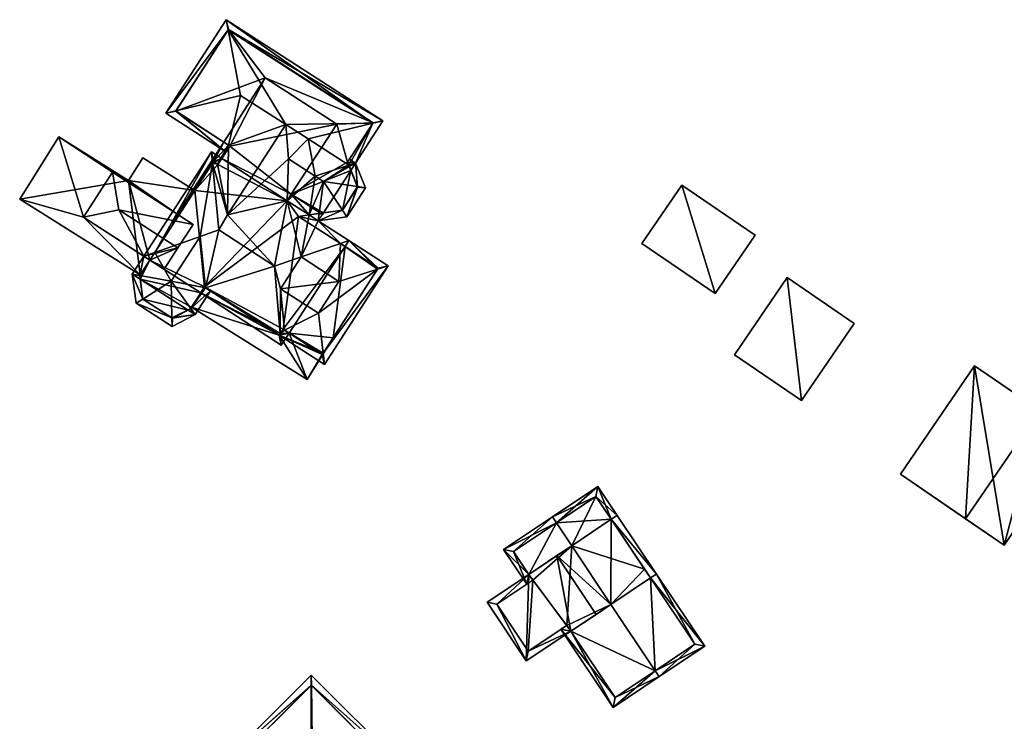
# Model space of a CAD drawing. Header units: inches. Extents: x 2685601 to 2690022, y 1235992 to 1239010.
# Tile 385 of 390: x 2689227 to 2689330, y 1238587 to 1238661. Entities that reach past the tile are written whole.
import ezdxf

# ---------------------------------------------------------------- set-up
doc = ezdxf.new("R2010")
doc.units = ezdxf.units.IN
doc.header["$MEASUREMENT"] = 0
doc.layers.add('Gebaeude Einzelhaus', color=10, linetype='Continuous')

msp = doc.modelspace()

# ---------------------------------------------------------------- meshes
at = {"layer": 'Gebaeude Einzelhaus'}
mesh = msp.add_polyface(dxfattribs=at)
corners = [(2689263.926, 1238650.231, 573.543), (2689252.569, 1238654.975, 573.543), (2689248.688, 1238660.083, 573.544), (2689243.13, 1238651.484, 573.544), (2689248.196, 1238648.21, 573.543), (2689243.13, 1238651.484, 582.828), (2689248.196, 1238648.21, 582.409), (2689248.68, 1238647.898, 582.828), (2689248.666, 1238660.049, 582.848), (2689243.149, 1238651.514, 582.848), (2689248.688, 1238660.083, 582.826), (2689263.926, 1238650.231, 582.825), (2689248.825, 1238647.803, 573.543), (2689260.095, 1238650.11, 573.543), (2689255.313, 1238642.714, 573.543), (2689247.982, 1238646.498, 582.409), (2689247.982, 1238646.498, 573.543), (2689248.825, 1238647.803, 582.828), (2689247.575, 1238645.869, 582.955), (2689248.825, 1238647.803, 582.955), (2689242.093, 1238651.261, 582.409), (2689248.417, 1238647.172, 582.409), (2689248.465, 1238661.12, 582.409), (2689264.964, 1238650.454, 582.409), (2689249.964, 1238653.143, 585.679), (2689254.729, 1238650.063, 585.679), (2689257.075, 1238648.546, 585.679), (2689255.017, 1238646.441, 584.067), (2689263.905, 1238650.198, 582.847), (2689247.119, 1238646.163, 582.56), (2689247.548, 1238645.886, 582.932)]
mesh.append_faces([[corners[k] for k in face] for face in [(5, 20, 9), (7, 21, 5), (5, 21, 20), (7, 17, 21), (22, 8, 20), (20, 8, 9), (23, 10, 22), (22, 10, 8), (9, 7, 24), (20, 21, 9), (9, 21, 7), (7, 21, 17), (25, 24, 7), (26, 25, 27), (8, 9, 24), (22, 20, 8), (8, 20, 9), (28, 8, 25), (25, 8, 24), (28, 22, 8), (29, 7, 30), (30, 7, 19), (29, 6, 7), (29, 7, 6), (29, 30, 7)]], dxfattribs={"color": 13})
mesh.append_faces([[corners[k] for k in face] for face in [(0, 1, 2), (2, 1, 3), (3, 1, 4), (5, 6, 7), (5, 3, 6), (6, 3, 4), (8, 3, 9), (9, 3, 5), (8, 2, 3), (8, 10, 2), (10, 11, 2), (1, 12, 4), (1, 13, 12), (12, 13, 14), (15, 12, 16), (15, 17, 12), (18, 19, 15), (15, 19, 17), (7, 17, 19), (7, 6, 17), (17, 6, 12), (12, 6, 4)]], dxfattribs={"color": 41})
mesh = msp.add_polyface(dxfattribs=at)
corners = [(2689262.301, 1238643.475, 582.713), (2689261.592, 1238645.238, 582.41), (2689262.282, 1238643.523, 582.73), (2689261.434, 1238645.63, 582.73), (2689261.375, 1238645.777, 582.686), (2689262.301, 1238643.475, 573.543), (2689261.592, 1238645.237, 573.543), (2689263.926, 1238650.231, 573.543), (2689260.095, 1238650.11, 573.543), (2689252.569, 1238654.975, 573.543), (2689261.249, 1238646.089, 573.543), (2689255.313, 1238642.714, 573.543), (2689248.688, 1238660.083, 573.544), (2689263.926, 1238650.231, 582.825), (2689261.249, 1238646.089, 582.595), (2689263.905, 1238650.198, 582.847), (2689261.249, 1238646.089, 582.847), (2689261.592, 1238645.237, 582.409), (2689262.09, 1238646.009, 582.409), (2689261.46, 1238646.416, 582.409), (2689263.143, 1238643.395, 582.409), (2689257.822, 1238644.628, 584.067), (2689258.706, 1238644.056, 584.067), (2689254.878, 1238642.04, 582.409), (2689255.017, 1238646.438, 584.066), (2689255.017, 1238646.441, 584.067), (2689264.964, 1238650.454, 582.409), (2689248.688, 1238660.083, 582.826), (2689257.075, 1238648.546, 585.679), (2689254.729, 1238650.063, 585.679), (2689248.465, 1238661.12, 582.409)]
mesh.append_faces([[corners[k] for k in face] for face in [(18, 14, 19), (18, 4, 14), (18, 3, 4), (20, 2, 18), (18, 2, 3), (18, 3, 1), (4, 18, 14), (14, 18, 19), (4, 3, 18), (21, 22, 4), (4, 22, 3), (2, 3, 22), (20, 18, 2), (2, 18, 3), (23, 21, 24), (24, 21, 25), (15, 13, 26), (26, 13, 27), (4, 18, 17), (18, 15, 26), (4, 16, 18), (18, 16, 15), (28, 25, 21), (4, 28, 21), (4, 15, 28), (4, 18, 15), (15, 18, 26), (15, 29, 28), (15, 26, 30)]], dxfattribs={"color": 13})
mesh.append_faces([[corners[k] for k in face] for face in [(0, 1, 2), (2, 1, 3), (3, 1, 4), (0, 5, 1), (1, 5, 6), (7, 8, 9), (7, 10, 8), (8, 10, 11), (11, 10, 6), (12, 13, 7), (14, 15, 16), (14, 13, 15), (14, 7, 13), (14, 10, 7), (17, 14, 4), (4, 14, 16), (17, 10, 14), (17, 6, 10)]], dxfattribs={"color": 41})
mesh = msp.add_polyface(dxfattribs=at)
corners = [(2689248.825, 1238647.803, 573.543), (2689255.313, 1238642.714, 573.543), (2689247.982, 1238646.498, 573.543), (2689254.878, 1238642.04, 573.543), (2689247.575, 1238645.869, 582.955), (2689247.575, 1238645.869, 582.932), (2689247.548, 1238645.886, 582.932), (2689247.982, 1238646.498, 582.409), (2689245.143, 1238643.107, 573.543), (2689247.575, 1238645.869, 573.543), (2689247.119, 1238646.163, 573.543), (2689247.119, 1238646.163, 582.56), (2689247.008, 1238645.991, 583.075), (2689247.119, 1238646.163, 582.932), (2689243.46, 1238640.503, 579.849), (2689240.929, 1238636.589, 583.075), (2689245.143, 1238643.107, 579.849), (2689242.723, 1238639.744, 582.409), (2689242.971, 1238639.746, 582.56), (2689248.825, 1238647.803, 582.955), (2689248.196, 1238648.21, 582.409), (2689242.897, 1238639.632, 582.409), (2689248.68, 1238647.898, 582.828), (2689248.574, 1238640.542, 585.679), (2689254.729, 1238650.063, 585.679), (2689255.017, 1238646.441, 584.067), (2689254.878, 1238642.04, 582.409), (2689255.017, 1238646.438, 584.066), (2689239.774, 1238636.183, 582.409), (2689246.896, 1238647.2, 582.409), (2689245.693, 1238638.262, 585.824), (2689247.659, 1238638.953, 586.959)]
mesh.append_faces([[corners[k] for k in face] for face in [(17, 11, 18), (6, 19, 4), (17, 20, 11), (17, 18, 21), (11, 17, 18), (11, 20, 17), (22, 23, 24), (22, 6, 23), (23, 25, 24), (26, 27, 23), (23, 27, 25), (17, 21, 18), (28, 29, 15), (15, 29, 12), (13, 7, 6), (6, 7, 5), (13, 29, 7), (13, 12, 29), (12, 30, 31), (12, 15, 30), (12, 29, 15), (15, 29, 28), (6, 12, 23), (23, 12, 31), (5, 7, 6), (6, 7, 12), (12, 7, 29)]], dxfattribs={"color": 13})
mesh.append_faces([[corners[k] for k in face] for face in [(0, 1, 2), (2, 1, 3), (4, 5, 6), (4, 7, 5), (8, 9, 3), (3, 9, 2), (8, 10, 9), (11, 12, 13), (12, 14, 15), (11, 16, 12), (12, 16, 14), (11, 10, 16), (16, 10, 8), (6, 11, 13), (11, 9, 10), (6, 5, 11), (11, 5, 9), (7, 9, 5), (7, 2, 9)]], dxfattribs={"color": 41})
mesh = msp.add_polyface(dxfattribs=at)
corners = [(2689236.451, 1238645.035, 579.849), (2689238.159, 1238644.173, 579.849), (2689230.818, 1238648.775, 579.849), (2689243.46, 1238640.503, 579.849), (2689245.143, 1238643.107, 579.849), (2689239.65, 1238646.551, 579.849), (2689233.394, 1238640.306, 579.849), (2689226.686, 1238642.185, 579.849), (2689239.395, 1238634.216, 579.849), (2689240.404, 1238635.776, 579.849), (2689245.763, 1238632.311, 579.849), (2689254.041, 1238627.858, 579.849), (2689246.17, 1238632.94, 579.849), (2689244.802, 1238630.825, 579.849), (2689256.971, 1238623.195, 579.849), (2689255.079, 1238628.081, 579.849), (2689254.449, 1238628.488, 579.849), (2689258.581, 1238625.816, 579.849), (2689259.71, 1238627.563, 579.849), (2689239.774, 1238636.183, 582.409), (2689243.359, 1238637.058, 584.067), (2689237.119, 1238641.091, 584.067), (2689240.404, 1238635.776, 582.409), (2689241.903, 1238634.806, 582.409), (2689233.394, 1238640.306, 582.409), (2689244.959, 1238639.534, 582.409), (2689236.451, 1238645.035, 582.409), (2689244.959, 1238639.534, 579.849), (2689241.903, 1238634.806, 579.849), (2689226.686, 1238642.185, 573.544), (2689239.395, 1238634.216, 573.543), (2689244.802, 1238630.825, 573.543), (2689256.971, 1238623.195, 573.543), (2689259.71, 1238627.563, 573.543), (2689239.65, 1238646.551, 573.543), (2689245.143, 1238643.107, 573.543), (2689238.159, 1238644.173, 573.543), (2689230.818, 1238648.775, 573.544), (2689255.079, 1238628.081, 573.543), (2689254.041, 1238627.858, 573.543), (2689254.449, 1238628.488, 573.543), (2689245.763, 1238632.311, 573.543), (2689246.17, 1238632.94, 573.543), (2689258.581, 1238625.816, 573.543), (2689240.404, 1238635.776, 573.543)]
mesh.append_faces([[corners[k] for k in face] for face in [(26, 24, 21), (20, 25, 21), (21, 25, 26), (19, 21, 24), (23, 20, 22), (22, 20, 19), (19, 20, 21), (15, 14, 17), (17, 14, 18), (16, 11, 15), (15, 11, 14), (14, 11, 13), (13, 11, 10), (10, 11, 12), (6, 8, 9), (6, 7, 8), (0, 2, 6), (6, 2, 7), (5, 1, 4), (4, 1, 3), (3, 1, 0), (0, 1, 2)]], dxfattribs={"color": 13})
mesh.append_faces([[corners[k] for k in face] for face in [(36, 29, 37), (36, 30, 29), (36, 44, 30), (36, 35, 44), (36, 34, 35), (32, 43, 33), (32, 38, 43), (42, 39, 41), (41, 39, 31), (31, 39, 32), (32, 39, 38), (38, 39, 40), (7, 2, 29), (29, 2, 37), (2, 1, 37), (37, 1, 36), (1, 5, 36), (36, 5, 34), (34, 4, 35), (34, 5, 4), (32, 33, 14), (14, 33, 18), (32, 14, 31), (31, 14, 13), (7, 30, 8), (7, 29, 30), (22, 19, 9), (9, 19, 6), (6, 19, 24), (0, 6, 26), (26, 6, 24), (3, 25, 27), (3, 26, 25), (3, 0, 26), (28, 20, 23), (28, 27, 20), (20, 27, 25)]], dxfattribs={"color": 41})
mesh = msp.add_polyface(dxfattribs=at)
corners = [(2689258.693, 1238640.753, 573.543), (2689261.592, 1238645.237, 573.543), (2689260.725, 1238641.036, 573.543), (2689262.301, 1238643.475, 573.543), (2689254.878, 1238642.04, 573.543), (2689255.313, 1238642.714, 573.543), (2689257.191, 1238640.544, 573.543), (2689258.408, 1238640.713, 573.543), (2689262.301, 1238643.475, 582.713), (2689260.725, 1238641.036, 582.713), (2689258.258, 1238640.693, 582.718), (2689258.693, 1238640.753, 582.409), (2689260.71, 1238641.034, 582.717), (2689258.564, 1238640.735, 582.467), (2689258.408, 1238640.713, 582.409), (2689257.191, 1238640.544, 582.409), (2689256.055, 1238640.386, 573.543), (2689257.192, 1238640.544, 573.543), (2689257.192, 1238640.544, 582.409), (2689256.055, 1238640.386, 582.932), (2689261.169, 1238640.341, 582.409), (2689263.143, 1238643.395, 582.409), (2689262.282, 1238643.523, 582.73), (2689258.155, 1238639.921, 582.409), (2689258.591, 1238640.595, 582.409), (2689258.706, 1238644.056, 584.067), (2689257.822, 1238644.628, 584.067), (2689254.878, 1238642.04, 582.409), (2689256.354, 1238636.107, 585.329)]
mesh.append_faces([[corners[k] for k in face] for face in [(20, 8, 21), (21, 8, 22), (12, 9, 20), (20, 9, 8), (10, 23, 15), (23, 12, 20), (23, 10, 12), (11, 10, 24), (24, 10, 23), (12, 22, 25), (12, 20, 22), (22, 20, 21), (10, 15, 23), (15, 26, 27), (10, 25, 15), (15, 25, 26), (23, 12, 10), (10, 12, 25), (23, 20, 12), (24, 13, 11), (14, 13, 24), (23, 19, 18), (27, 28, 18)]], dxfattribs={"color": 13})
mesh.append_faces([[corners[k] for k in face] for face in [(0, 1, 2), (2, 1, 3), (4, 5, 6), (6, 5, 7), (8, 9, 3), (3, 9, 2), (10, 11, 12), (12, 11, 9), (9, 11, 2), (2, 11, 0), (10, 13, 11), (10, 14, 13), (14, 6, 7), (10, 15, 14), (14, 15, 6), (5, 0, 7), (5, 1, 0), (14, 11, 13), (14, 0, 11), (14, 7, 0), (16, 4, 17), (16, 18, 19), (16, 17, 18)]], dxfattribs={"color": 41})
mesh = msp.add_polyface(dxfattribs=at)
corners = [(2689299.972, 1238632.251, 587.82), (2689296.482, 1238643.688, 587.82), (2689292.265, 1238637.52, 587.82), (2689304.189, 1238638.419, 587.82), (2689292.265, 1238637.52, 577.079), (2689296.482, 1238643.688, 577.079), (2689299.972, 1238632.251, 577.079), (2689304.189, 1238638.419, 577.079)]
mesh.append_faces([[corners[k] for k in face] for face in [(3, 1, 0), (0, 1, 2)]], dxfattribs={"color": 13})
mesh.append_faces([[corners[k] for k in face] for face in [(6, 5, 7), (6, 4, 5), (1, 3, 5), (5, 3, 7), (3, 0, 7), (7, 0, 6), (0, 2, 6), (6, 2, 4), (2, 1, 4), (4, 1, 5)]], dxfattribs={"color": 41})
mesh = msp.add_polyface(dxfattribs=at)
corners = [(2689239.357, 1238634.157, 573.543), (2689239.336, 1238634.124, 573.543), (2689239.342, 1238634.16, 573.543), (2689239.336, 1238634.124, 583.053), (2689239.381, 1238633.769, 582.409), (2689239.648, 1238631.673, 583.053), (2689239.648, 1238631.673, 573.543), (2689239.381, 1238633.769, 573.543), (2689239.336, 1238634.124, 582.99), (2689239.342, 1238634.16, 583.062), (2689239.358, 1238634.157, 583.075), (2689239.395, 1238634.216, 573.543), (2689240.404, 1238635.776, 573.543), (2689245.763, 1238632.311, 573.543), (2689245.763, 1238632.311, 582.409), (2689246.17, 1238632.94, 582.924), (2689246.17, 1238632.94, 583.041), (2689239.395, 1238634.216, 579.849), (2689240.404, 1238635.776, 582.409), (2689240.404, 1238635.776, 579.849), (2689240.929, 1238636.589, 583.075), (2689245.143, 1238643.107, 573.543), (2689246.17, 1238632.94, 573.543), (2689245.763, 1238632.311, 579.849), (2689246.17, 1238632.94, 579.849), (2689243.46, 1238640.503, 579.849), (2689238.558, 1238634.301, 582.409), (2689242.656, 1238633.565, 585.824), (2689239.774, 1238636.183, 582.409), (2689246.286, 1238632.865, 582.924), (2689245.693, 1238638.262, 585.824)]
mesh.append_faces([[corners[k] for k in face] for face in [(5, 26, 3), (3, 26, 9), (5, 9, 26), (5, 10, 9), (5, 27, 10), (26, 28, 9), (9, 28, 10), (10, 28, 20), (26, 8, 4), (26, 9, 8), (27, 29, 30), (10, 28, 9), (9, 28, 26), (10, 20, 28), (10, 27, 20), (20, 27, 30), (26, 8, 9), (26, 4, 8), (20, 18, 28), (20, 28, 18)]], dxfattribs={"color": 13})
mesh.append_faces([[corners[k] for k in face] for face in [(0, 1, 2), (3, 4, 5), (6, 4, 7), (3, 8, 4), (9, 8, 3), (9, 2, 8), (8, 2, 1), (2, 9, 0), (0, 9, 10), (11, 7, 0), (0, 7, 1), (11, 12, 7), (7, 12, 13), (14, 15, 16), (8, 1, 4), (4, 1, 7), (0, 17, 11), (17, 18, 19), (0, 10, 17), (17, 10, 18), (18, 10, 20), (21, 22, 12), (12, 22, 13), (14, 23, 24), (20, 19, 18), (20, 25, 19)]], dxfattribs={"color": 41})
mesh = msp.add_polyface(dxfattribs=at)
corners = [(2689246.17, 1238632.94, 583.041), (2689246.17, 1238632.94, 582.924), (2689246.286, 1238632.865, 582.924), (2689246.17, 1238632.94, 573.543), (2689254.449, 1238628.488, 573.543), (2689254.041, 1238627.858, 573.543), (2689256.055, 1238640.386, 573.543), (2689245.143, 1238643.107, 573.543), (2689254.878, 1238642.04, 573.543), (2689254.449, 1238628.488, 582.932), (2689254.584, 1238628.401, 582.932), (2689254.449, 1238628.488, 583.075), (2689255.079, 1238628.081, 582.408), (2689254.449, 1238628.488, 579.849), (2689255.079, 1238628.081, 579.849), (2689254.041, 1238627.858, 582.408), (2689254.157, 1238628.037, 583.075), (2689254.041, 1238627.858, 582.928), (2689254.041, 1238627.858, 579.849), (2689246.17, 1238632.94, 579.849), (2689245.763, 1238632.311, 582.409), (2689258.581, 1238625.816, 582.932), (2689258.168, 1238630.169, 585.329), (2689254.182, 1238632.746, 585.329), (2689258.666, 1238625.948, 583.041), (2689254.261, 1238626.816, 582.408), (2689247.659, 1238638.953, 586.959), (2689245.693, 1238638.262, 585.824), (2689253.55, 1238635.144, 586.959), (2689248.574, 1238640.542, 585.679), (2689254.878, 1238642.04, 582.409), (2689256.354, 1238636.107, 585.329), (2689256.355, 1238636.106, 585.329)]
mesh.append_faces([[corners[k] for k in face] for face in [(21, 15, 10), (10, 15, 9), (10, 22, 23), (9, 15, 10), (10, 15, 24), (12, 16, 10), (10, 16, 11), (12, 25, 16), (25, 17, 16), (25, 20, 17), (17, 20, 2), (2, 20, 1), (2, 26, 27), (2, 28, 26), (2, 16, 28), (1, 20, 2), (2, 20, 16), (16, 20, 25), (29, 28, 30), (30, 28, 31), (29, 26, 28), (28, 32, 31), (16, 23, 28), (28, 23, 32), (16, 10, 23), (25, 12, 16), (16, 12, 10)]], dxfattribs={"color": 13})
mesh.append_faces([[corners[k] for k in face] for face in [(0, 1, 2), (3, 4, 5), (3, 6, 4), (7, 8, 3), (3, 8, 6), (9, 10, 11), (9, 12, 10), (9, 13, 12), (12, 13, 14), (15, 16, 17), (15, 9, 16), (16, 9, 11), (15, 13, 9), (15, 18, 13), (19, 2, 1), (19, 15, 2), (2, 15, 17), (19, 18, 15), (20, 19, 1)]], dxfattribs={"color": 41})
mesh = msp.add_polyface(dxfattribs=at)
corners = [(2689259.71, 1238627.563, 573.543), (2689260.977, 1238637.204, 573.543), (2689264.479, 1238634.94, 573.543), (2689255.079, 1238628.081, 573.543), (2689258.581, 1238625.816, 573.543), (2689264.479, 1238634.94, 582.932), (2689260.977, 1238637.204, 582.409), (2689260.481, 1238637.524, 582.932), (2689259.71, 1238627.563, 579.849), (2689258.581, 1238625.816, 582.932), (2689258.581, 1238625.816, 579.849), (2689258.666, 1238625.948, 583.041), (2689264.394, 1238634.809, 583.041), (2689255.079, 1238628.081, 582.408), (2689255.079, 1238628.081, 579.849), (2689254.584, 1238628.401, 582.932), (2689254.449, 1238628.488, 573.543), (2689256.055, 1238640.386, 573.543), (2689256.055, 1238640.386, 582.932), (2689258.804, 1238624.779, 582.408), (2689265.516, 1238635.163, 582.408), (2689254.041, 1238627.858, 582.408), (2689261.384, 1238637.834, 582.409), (2689258.168, 1238630.169, 585.329), (2689260.34, 1238633.53, 585.329), (2689254.182, 1238632.746, 585.329), (2689256.354, 1238636.107, 585.329), (2689258.155, 1238639.921, 582.409), (2689257.192, 1238640.544, 582.409), (2689256.355, 1238636.106, 585.329)]
mesh.append_faces([[corners[k] for k in face] for face in [(19, 11, 20), (20, 11, 12), (19, 9, 11), (19, 21, 9), (12, 5, 20), (20, 5, 22), (22, 5, 7), (11, 12, 23), (23, 12, 24), (19, 20, 11), (11, 20, 12), (15, 11, 23), (11, 21, 19), (23, 24, 25), (25, 24, 26), (12, 7, 24), (24, 7, 26), (12, 22, 7), (12, 20, 22), (7, 22, 6), (7, 27, 22), (7, 18, 27), (27, 7, 22), (28, 26, 27), (27, 26, 7), (22, 7, 6), (26, 29, 7)]], dxfattribs={"color": 13})
mesh.append_faces([[corners[k] for k in face] for face in [(0, 1, 2), (0, 3, 1), (0, 4, 3), (5, 6, 7), (5, 2, 6), (6, 2, 1), (2, 8, 0), (8, 9, 10), (8, 11, 9), (8, 12, 11), (2, 5, 8), (8, 5, 12), (10, 13, 14), (10, 9, 13), (13, 9, 15), (16, 1, 3), (16, 17, 1), (6, 18, 7), (1, 17, 6), (6, 17, 18)]], dxfattribs={"color": 41})
mesh = msp.add_polyface(dxfattribs=at)
corners = [(2689239.381, 1238633.769, 573.543), (2689244.449, 1238630.493, 573.543), (2689239.648, 1238631.673, 573.543), (2689242.785, 1238629.645, 573.543), (2689244.656, 1238630.599, 583.003), (2689244.656, 1238630.599, 582.836), (2689244.708, 1238630.68, 583.042), (2689242.785, 1238629.645, 583.004), (2689244.449, 1238630.493, 582.409), (2689242.725, 1238629.684, 583.053), (2689239.648, 1238631.673, 583.053), (2689239.381, 1238633.769, 582.409), (2689244.802, 1238630.825, 573.543), (2689244.656, 1238630.599, 573.543), (2689245.763, 1238632.311, 573.543), (2689245.763, 1238632.311, 582.409), (2689244.802, 1238630.825, 579.849), (2689245.763, 1238632.311, 579.849), (2689246.17, 1238632.94, 583.041), (2689245.176, 1238630.023, 582.409), (2689242.741, 1238628.78, 582.409), (2689238.948, 1238631.233, 582.409), (2689238.558, 1238634.301, 582.409), (2689242.656, 1238633.565, 585.824), (2689246.799, 1238632.534, 582.409), (2689246.286, 1238632.865, 582.924), (2689244.708, 1238630.68, 583.041)]
mesh.append_faces([[corners[k] for k in face] for face in [(19, 4, 6), (20, 7, 19), (19, 7, 4), (20, 9, 7), (21, 9, 20), (21, 10, 9), (10, 21, 22), (9, 6, 23), (20, 19, 9), (9, 19, 6), (21, 9, 10), (10, 9, 23), (21, 20, 9), (10, 22, 21), (24, 6, 25), (25, 6, 18), (24, 19, 6), (8, 5, 19), (19, 5, 6), (26, 25, 23), (19, 24, 26), (26, 24, 25), (8, 19, 5), (5, 19, 26)]], dxfattribs={"color": 13})
mesh.append_faces([[corners[k] for k in face] for face in [(0, 1, 2), (2, 1, 3), (4, 5, 6), (7, 8, 4), (4, 8, 5), (7, 3, 8), (8, 3, 1), (7, 2, 3), (9, 10, 7), (7, 10, 2), (10, 11, 2), (0, 12, 1), (1, 12, 13), (0, 14, 12), (15, 16, 17), (16, 13, 12), (15, 5, 16), (16, 5, 13), (15, 6, 5), (15, 18, 6), (8, 13, 5), (8, 1, 13)]], dxfattribs={"color": 41})
mesh = msp.add_polyface(dxfattribs=at)
corners = [(2689307.569, 1238633.923, 586.264), (2689309.084, 1238620.96, 586.264), (2689314.641, 1238629.088, 586.264), (2689302.012, 1238625.795, 586.264), (2689302.012, 1238625.795, 576.896), (2689307.569, 1238633.923, 576.896), (2689309.084, 1238620.96, 576.896), (2689314.641, 1238629.088, 576.896)]
mesh.append_faces([[corners[k] for k in face] for face in [(3, 1, 0), (0, 1, 2)]], dxfattribs={"color": 13})
mesh.append_faces([[corners[k] for k in face] for face in [(5, 7, 6), (5, 6, 4), (0, 7, 5), (2, 7, 0), (6, 7, 1), (1, 7, 2), (4, 6, 3), (3, 6, 1), (5, 4, 0), (0, 4, 3)]], dxfattribs={"color": 41})
mesh = msp.add_polyface(dxfattribs=at)
corners = [(2689330.443, 1238605.713, 586.474), (2689334.207, 1238619.936, 589.671), (2689326.381, 1238608.49, 589.671), (2689338.269, 1238617.159, 586.474), (2689327.332, 1238624.636, 586.474), (2689319.506, 1238613.19, 586.474), (2689338.269, 1238617.159, 577.027), (2689327.332, 1238624.636, 577.027), (2689319.506, 1238613.19, 577.027), (2689330.443, 1238605.713, 577.027)]
mesh.append_faces([[corners[k] for k in face] for face in [(1, 4, 2), (2, 4, 5), (3, 1, 0), (0, 1, 2)]], dxfattribs={"color": 13})
mesh.append_faces([[corners[k] for k in face] for face in [(7, 9, 8), (7, 6, 9), (3, 0, 6), (6, 0, 9), (2, 9, 0), (2, 8, 9), (2, 5, 8), (5, 4, 8), (8, 4, 7), (1, 7, 4), (1, 6, 7), (1, 3, 6)]], dxfattribs={"color": 41})
mesh = msp.add_polyface(dxfattribs=at)
corners = [(2689280.346, 1238602.643, 582.336), (2689280.08, 1238593.514, 580.069), (2689284.769, 1238596.647, 582.485), (2689275.946, 1238599.703, 580.069), (2689283.305, 1238604.619, 583.861), (2689287.439, 1238598.43, 583.861), (2689289.006, 1238599.477, 583.004), (2689293.174, 1238602.261, 580.726), (2689289.04, 1238608.449, 580.726), (2689284.872, 1238605.666, 583.004), (2689293.798, 1238602.678, 580.385), (2689289.664, 1238608.866, 580.385), (2689276.986, 1238599.495, 580.39), (2689280.763, 1238602.019, 582.336), (2689280.288, 1238594.554, 580.391), (2689284.353, 1238597.27, 582.485), (2689298.886, 1238595.061, 580.385), (2689293.677, 1238592.484, 583.004), (2689294.094, 1238591.86, 583.004), (2689287.631, 1238611.909, 580.385), (2689282.839, 1238608.709, 583.004), (2689283.256, 1238608.085, 583.004), (2689297.846, 1238595.269, 580.726), (2689287.424, 1238610.869, 580.726), (2689289.233, 1238588.613, 580.385), (2689284.769, 1238596.647, 580.721), (2689283.729, 1238596.853, 580.385), (2689284.353, 1238597.27, 580.721), (2689289.44, 1238589.653, 580.721), (2689280.346, 1238602.643, 580.702), (2689277.69, 1238605.269, 580.385), (2689280.139, 1238601.602, 580.385), (2689280.763, 1238602.019, 580.703), (2689278.73, 1238605.061, 580.702), (2689284.872, 1238605.666, 577.128), (2689284.872, 1238605.666, 571.744), (2689289.04, 1238608.449, 571.744), (2689280.346, 1238602.643, 571.744), (2689280.763, 1238602.019, 571.744), (2689276.986, 1238599.495, 571.744), (2689280.288, 1238594.554, 571.744), (2689284.353, 1238597.27, 571.744), (2689284.769, 1238596.647, 571.744), (2689292.554, 1238603.189, 571.744), (2689293.174, 1238602.261, 571.744), (2689289.006, 1238599.477, 571.744), (2689293.677, 1238592.484, 571.744), (2689297.846, 1238595.269, 571.744), (2689287.424, 1238610.869, 571.744), (2689283.256, 1238608.085, 571.744), (2689289.44, 1238589.653, 571.744), (2689278.73, 1238605.061, 571.744)]
mesh.append_faces([[corners[k] for k in face] for face in [(31, 29, 32), (20, 33, 30), (30, 33, 31), (31, 33, 29), (20, 21, 33), (21, 29, 9), (29, 31, 32), (20, 30, 21), (21, 30, 29), (29, 30, 31), (18, 28, 17), (28, 26, 25), (25, 26, 27), (18, 24, 28), (28, 24, 26), (26, 25, 27), (25, 17, 6), (26, 24, 25), (25, 24, 17), (17, 24, 18), (19, 23, 20), (20, 23, 21), (19, 11, 23), (23, 11, 8), (16, 22, 10), (10, 22, 7), (16, 18, 22), (22, 18, 17), (19, 8, 11), (19, 21, 8), (8, 21, 9), (19, 20, 21), (16, 17, 18), (16, 7, 17), (17, 7, 6), (16, 10, 7), (11, 10, 8), (8, 10, 7), (1, 14, 2), (2, 14, 15), (3, 12, 1), (1, 12, 14), (3, 0, 12), (12, 0, 13), (11, 8, 10), (7, 10, 8), (6, 4, 5), (6, 9, 4), (6, 8, 9), (6, 7, 8), (0, 2, 4), (4, 2, 5), (3, 1, 0), (0, 1, 2)]], dxfattribs={"color": 13})
mesh.append_faces([[corners[k] for k in face] for face in [(35, 37, 49), (49, 37, 51), (33, 37, 29), (33, 51, 37), (33, 49, 51), (33, 21, 49), (42, 46, 50), (42, 45, 46), (17, 28, 46), (46, 28, 50), (25, 50, 28), (25, 42, 50), (36, 35, 48), (48, 35, 49), (45, 44, 46), (46, 44, 47), (21, 23, 49), (49, 23, 48), (22, 47, 7), (7, 47, 44), (8, 36, 23), (23, 36, 48), (22, 46, 47), (22, 17, 46), (45, 43, 44), (45, 35, 43), (43, 35, 36), (35, 38, 37), (38, 40, 39), (45, 41, 35), (35, 41, 38), (38, 41, 40), (45, 42, 41), (8, 43, 36), (8, 7, 43), (43, 7, 44), (5, 25, 6), (5, 2, 25), (25, 41, 42), (25, 27, 41), (25, 2, 27), (27, 2, 15), (14, 27, 15), (14, 41, 27), (14, 40, 41), (14, 12, 40), (40, 12, 39), (32, 12, 13), (32, 38, 12), (12, 38, 39), (29, 32, 0), (0, 32, 13), (29, 38, 32), (29, 37, 38), (0, 4, 29), (9, 29, 4), (35, 34, 36), (9, 8, 34)]], dxfattribs={"color": 41})
mesh = msp.add_polyface(dxfattribs=at)
corners = [(2689257.435, 1238590.954, 573.4), (2689257.421, 1238592.029, 572.978), (2689248.064, 1238582.67, 572.978), (2689249.092, 1238582.638, 573.389), (2689257.55, 1238582.375, 576.77), (2689270.407, 1238577.982, 573.401), (2689271.483, 1238577.968, 572.978), (2689266.81, 1238582.64, 572.978), (2689261.829, 1238578.096, 576.77), (2689257.463, 1238574.333, 573.416), (2689262.09, 1238569.704, 573.415), (2689256.922, 1238573.812, 572.978), (2689257.454, 1238574.342, 573.416), (2689262.124, 1238568.61, 572.978), (2689248.594, 1238582.14, 572.978), (2689257.421, 1238590.968, 573.389), (2689265.779, 1238582.61, 573.4), (2689262.124, 1238569.67, 573.389), (2689270.421, 1238577.968, 573.39), (2689247.852, 1238581.369, 573.401), (2689256.165, 1238571.995, 572.978), (2689256.196, 1238573.086, 573.425), (2689246.776, 1238581.383, 572.978), (2689256.429, 1238581.255, 576.77), (2689266.279, 1238582.109, 572.978), (2689257.983, 1238573.813, 572.978), (2689256.165, 1238573.055, 573.4), (2689247.838, 1238581.383, 573.39), (2689257.453, 1238574.343, 573.425), (2689256.922, 1238573.812, 564.339), (2689257.453, 1238574.343, 564.339), (2689257.983, 1238573.813, 564.339), (2689262.124, 1238569.67, 564.339), (2689270.421, 1238577.968, 564.339), (2689257.421, 1238590.968, 564.339), (2689248.594, 1238582.14, 564.339), (2689247.838, 1238581.383, 564.339), (2689256.165, 1238573.055, 564.339)]
mesh.append_faces([[corners[k] for k in face] for face in [(24, 16, 7), (9, 21, 28), (9, 25, 21), (21, 25, 20), (2, 27, 22), (22, 27, 19), (2, 3, 27), (20, 26, 21), (22, 19, 20), (20, 19, 26), (21, 9, 23), (23, 9, 4), (20, 25, 21), (21, 25, 9), (24, 7, 16), (3, 23, 4), (3, 19, 23), (3, 2, 19), (19, 2, 22), (19, 21, 23), (22, 20, 19), (19, 20, 21), (6, 18, 5), (13, 17, 6), (6, 17, 18), (13, 10, 17), (13, 11, 10), (10, 11, 9), (9, 11, 12), (2, 3, 14), (16, 7, 5), (5, 7, 6), (16, 0, 7), (7, 0, 1), (15, 1, 0), (15, 2, 1), (15, 3, 2), (13, 5, 10), (10, 5, 8), (13, 6, 5), (2, 14, 3), (10, 11, 13), (10, 9, 11), (11, 9, 12), (10, 8, 9), (9, 8, 4), (5, 7, 8), (8, 7, 4), (4, 7, 0), (0, 7, 1), (5, 6, 7), (0, 3, 4), (0, 2, 3), (0, 1, 2)]], dxfattribs={"color": 13})
mesh.append_faces([[corners[k] for k in face] for face in [(35, 29, 36), (36, 29, 37), (12, 9, 28), (26, 11, 21), (21, 11, 28), (28, 11, 12), (26, 37, 11), (11, 37, 29), (19, 37, 26), (19, 36, 37), (19, 27, 36), (3, 14, 27), (27, 14, 36), (36, 14, 35), (30, 33, 31), (31, 33, 32), (30, 34, 33), (30, 35, 34), (30, 29, 35), (3, 35, 14), (3, 34, 35), (3, 15, 34), (16, 34, 0), (0, 34, 15), (16, 33, 34), (16, 5, 33), (33, 5, 18), (18, 17, 33), (33, 17, 32), (10, 32, 17), (9, 31, 10), (10, 31, 32), (9, 12, 31), (11, 30, 12), (11, 29, 30)]], dxfattribs={"color": 41})

doc.saveas('drawing.dxf')
